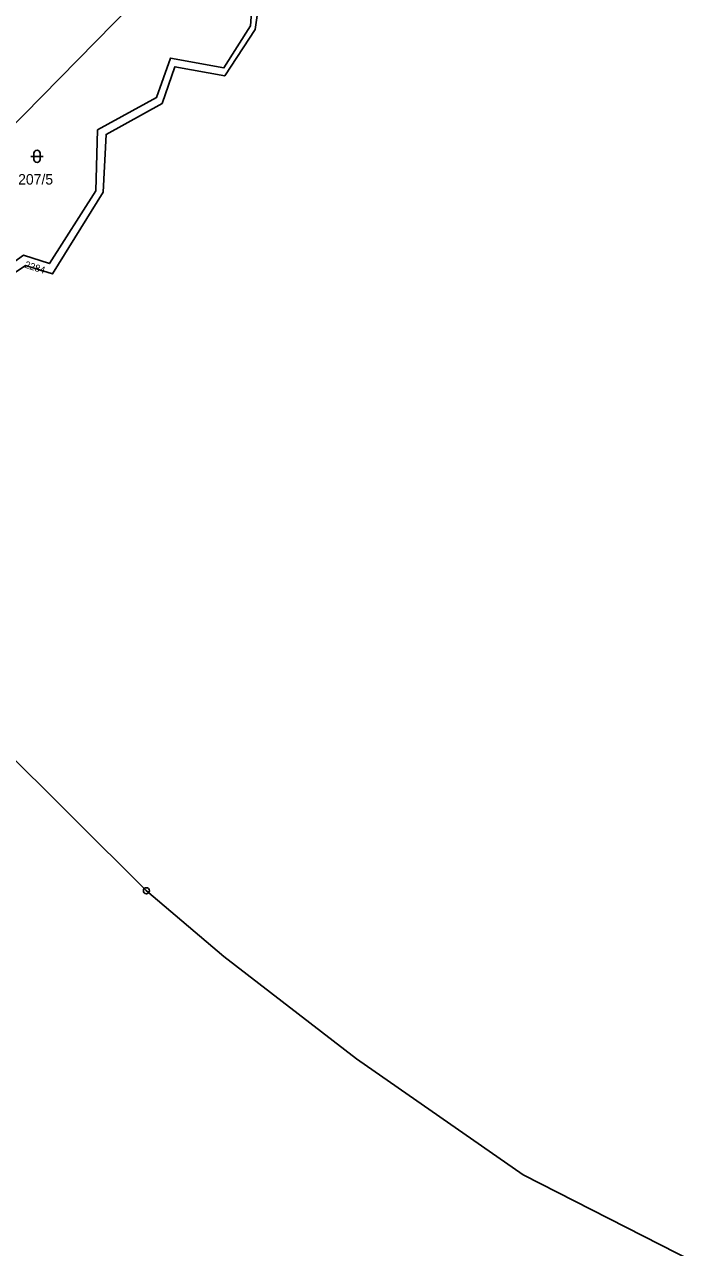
# Model space of a CAD drawing. Extents: x -725728 to -720881, y -1068679 to -1063504.
# Drawn here: x -722012.3 to -721903.2, y -1066046.1 to -1065847.1 of the extents above; entities that cross this region are included whole.
import ezdxf

# ---------------------------------------------------------------- set-up
doc = ezdxf.new("R2010")
doc.units = 0
for name, color, linetype in [('Hranice parcel', 7, 'Continuous'), ('Parcelní čísla', 7, 'Continuous'), ('Značky bodu BP', 7, 'Continuous'), ('Značky kultur', 7, 'Continuous')]:
    doc.layers.add(name, color=color, linetype=linetype)

# ---------------------------------------------------------------- blocks, each defined once
blk = doc.blocks.new('3.16_2')
at = {"layer": 'Značky kultur'}
for p, q in [((-0.1, 0.1), (0.1, 0.1)), ((-0.05, 0.15), (-0.05, 0.05)), ((0.05, 0.05), (0.05, 0.15))]:
    blk.add_line(p, q, dxfattribs=at)
for centre, start, end in [((0, 0.15), 0, 180), ((0, 0.05), 180, 359.9879)]:
    blk.add_arc(centre, 0.05, start, end, dxfattribs=at)

msp = doc.modelspace()

# ---------------------------------------------------------------- linework, layer by layer
at = {"layer": 'Hranice parcel'}
for p, q in [((-722021.21, -1065959.49), (-721992.41, -1065988.09)), ((-721992.41, -1065988.09), (-721979.81, -1065998.79))]:
    msp.add_line(p, q, dxfattribs=at)
for points in [[(-722056.22, -1065907.79), (-722055.76, -1065906.93), (-722037.21, -1065894.45), (-722018.27, -1065867.82), (-721983.08, -1065831.96)], [(-722051.89, -1065932.36), (-722045.84, -1065921.12), (-722043.4, -1065907.49), (-722036.92, -1065907.31), (-722025.26, -1065895.33), (-722019.33, -1065889.58), (-722012.43, -1065884.69), (-722008.21, -1065886.04), (-722000.63, -1065874.18), (-722000.39, -1065864.28), (-721990.8, -1065859.02), (-721988.48, -1065852.6), (-721979.8, -1065854.19), (-721975.47, -1065847.35), (-721974.71, -1065836.96)], [(-721973.25, -1065837.62), (-721974.74, -1065847.94), (-721979.68, -1065855.5), (-721987.77, -1065854), (-721989.87, -1065859.99), (-721998.97, -1065865.01), (-721999.43, -1065874.41), (-722007.68, -1065887.71), (-722012.1, -1065886.37), (-722019, -1065890.94)], [(-721979.81, -1065998.79), (-721958.23, -1066015.42), (-721931.1, -1066034.33), (-721903.21, -1066048.54)]]:
    msp.add_lwpolyline(points, dxfattribs=at)
at = {"layer": 'Značky bodu BP'}
for radius in [0.5, 0.0303]:
    msp.add_circle((-721992.41, -1065988.09), radius, dxfattribs=at)

# ---------------------------------------------------------------- block references
at = {"layer": 'Značky kultur', "xscale": 10, "yscale": 10}
msp.add_blockref('3.16_2', (-722010.22, -1065869.59), dxfattribs=at)

# ---------------------------------------------------------------- texts
at = {"layer": 'Parcelní čísla'}
msp.add_text('207/5', height=1.7, dxfattribs=at).set_placement((-722013.29, -1065873.18))
msp.add_text('2284', height=1.14, rotation=342, dxfattribs=at).set_placement((-722012.33, -1065886.67))

doc.saveas('drawing.dxf')
